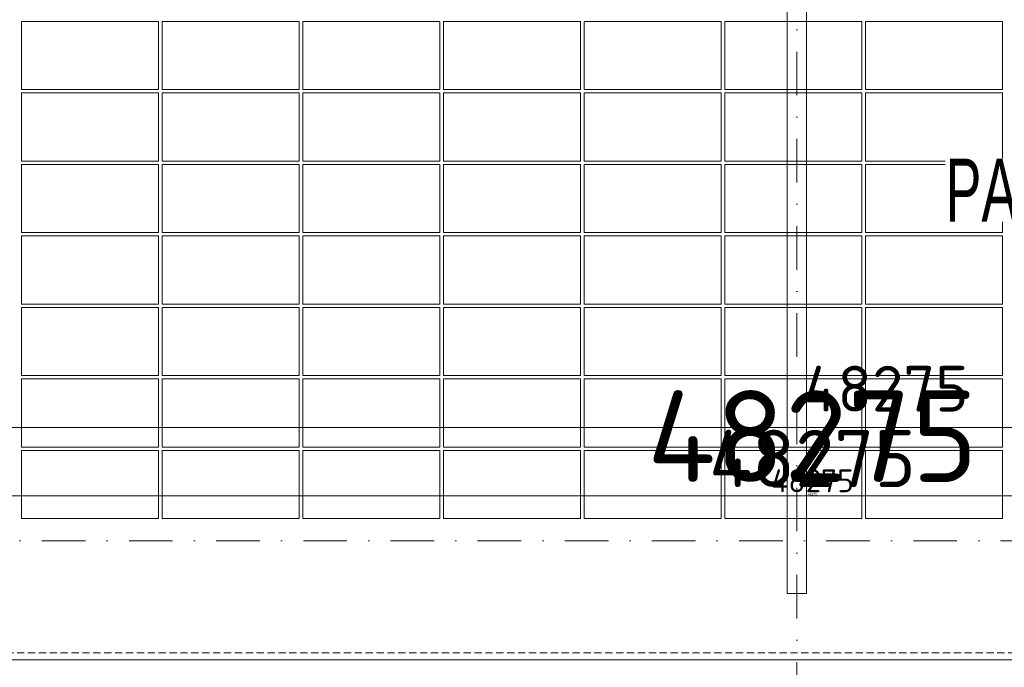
# Model space of a CAD drawing. Header units: millimetres. Extents: x -1695604 to 5289369, y -1488057 to 2187451.
# Tile 531 of 656: x 347205 to 355815, y 148895 to 154555. Entities that reach past the tile are written whole.
import ezdxf
from ezdxf import colors
from ezdxf.entities.mleader import LeaderData, LeaderLine
from ezdxf.math import Vec2, Vec3

# ---------------------------------------------------------------- set-up
doc = ezdxf.new("R2010")
doc.units = ezdxf.units.MM
for name, pattern in [('CENTERX2', [101.6, 63.5, -12.7, 12.7, -12.7]), ('DASHDOT', [25.4, 12.7, -6.35, 0, -6.35]), ('DASHED', [19.05, 12.7, -6.35]), ('HIDDEN', [9.525, 6.35, -3.175])]:
    doc.linetypes.add(name, pattern=pattern)
doc.layers.get('Defpoints').update_dxf_attribs({"color": 8})
for name, color, linetype, lineweight in [('A99_FVE', 30, 'Continuous', 5), ('A99_N_kce-pod', 7, 'DASHED', 20), ('A99_N_koty-200', 5, 'Continuous', 5), ('A99_N_koty-200 @ 1', 5, 'Continuous', 5), ('A99_N_koty-200 @ 10', 5, 'Continuous', 5), ('A99_N_koty-200 @ 100', 5, 'Continuous', 5), ('A99_N_koty-200 @ 200', 5, 'Continuous', 5), ('A99_N_koty-200 @ 250 (1)', 5, 'Continuous', 5), ('A99_N_koty-200 @ 250 (2)', 5, 'Continuous', 5), ('A99_N_koty-200 @ 400', 5, 'Continuous', 5), ('A99_N_txt-popis-50 @ 200', 240, 'Continuous', 9), ('A99_S_kce-pohl', 7, 'Continuous', 5), ('A99_S_osy', 1, 'CENTERX2', 5)]:
    doc.layers.add(name, color=color, linetype=linetype, lineweight=lineweight)
doc.styles.add('A99_kota', font='isocpeur.ttf', dxfattribs={"height": 2})
doc.styles.add('A99_popis', font='isocpeur.ttf')
doc.styles.get("Standard").update_dxf_attribs({"font": 'isocpeur.ttf', "width": 0.75})
doc.dimstyles.new('A99_kota_200 new', dxfattribs={"dimscale": 200, "dimtxt": 2, "dimasz": 1.2, "dimexe": 0.5, "dimexo": 1.5, "dimgap": 0.3, "dimtad": 1, "dimdec": 0, "dimzin": 3, "dimdsep": 46, "dimtxsty": 'A99_kota', "dimblk": 'ARCHTICK', "dimcen": 2.5, "dimazin": 2, "dimtfac": 0.75, "dimtdec": 0, "dimtmove": 2, "dimatfit": 0, "dimfxl": 0, "dimtolj": 1, "dimtzin": 0, "dimlwd": 5, "dimlwe": 5, "dimarcsym": 0})

# ---------------------------------------------------------------- blocks, each defined once
blk = doc.blocks.new('_ArchTick')
at = {"color": 0, "linetype": 'ByBlock', "const_width": 0.15}
blk.add_lwpolyline([(-0.5, -0.5), (0.5, 0.5)], dxfattribs=at)
blk = doc.blocks.new('*D4624')
at = {"layer": 'A99_N_koty-200', "color": 0, "linetype": 'Continuous', "lineweight": 5, "ltscale": 10, "transparency": 16777216}
for p, q in [((354000, 146925), (354000, 146475)), ((366000, 146925), (366000, 146475)), ((366000, 146525), (354000, 146525))]:
    blk.add_line(p, q, dxfattribs=at)
at = {"layer": 'Defpoints', "color": 0, "linetype": 'Continuous', "lineweight": 18, "ltscale": 10, "transparency": 16777216}
for p in [(354000, 149400), (366000, 149400), (354000, 146525)]:
    blk.add_point(p, dxfattribs=at)
at = {"layer": 'A99_N_koty-200', "color": 0, "linetype": 'Continuous', "lineweight": 5, "ltscale": 10, "transparency": 16777216, "xscale": 120, "yscale": 120, "zscale": 120, "rotation": 180}
blk.add_blockref('_ArchTick', (354000, 146525), dxfattribs=at)
at = {"layer": 'A99_N_koty-200', "color": 0, "linetype": 'Continuous', "lineweight": 5, "ltscale": 10, "transparency": 16777216, "xscale": 120, "yscale": 120, "zscale": 120}
blk.add_blockref('_ArchTick', (366000, 146525), dxfattribs=at)
at = {"layer": 'A99_N_koty-200', "color": 0, "linetype": 'Continuous', "ltscale": 10, "transparency": 16777216, "insert": (360000, 146655), "char_height": 200, "attachment_point": 5, "style": 'A99_kota'}
blk.add_mtext('\\A1;12000', dxfattribs=at)
blk = doc.blocks.new('*D4625')
at = {"layer": 'A99_N_koty-200', "color": 0, "linetype": 'Continuous', "lineweight": 5, "ltscale": 10, "transparency": 16777216}
for p, q in [((354000, 147325), (354000, 146425)), ((366000, 147325), (366000, 146425)), ((366000, 146525), (354000, 146525))]:
    blk.add_line(p, q, dxfattribs=at)
at = {"layer": 'Defpoints', "color": 0, "linetype": 'Continuous', "lineweight": 18, "ltscale": 10, "transparency": 16777216}
for p in [(354000, 149400), (366000, 149400), (354000, 146525)]:
    blk.add_point(p, dxfattribs=at)
at = {"layer": 'A99_N_koty-200', "color": 0, "linetype": 'Continuous', "lineweight": 5, "ltscale": 10, "transparency": 16777216, "xscale": 240, "yscale": 240, "zscale": 240, "rotation": 180}
blk.add_blockref('_ArchTick', (354000, 146525), dxfattribs=at)
at = {"layer": 'A99_N_koty-200', "color": 0, "linetype": 'Continuous', "lineweight": 5, "ltscale": 10, "transparency": 16777216, "xscale": 240, "yscale": 240, "zscale": 240}
blk.add_blockref('_ArchTick', (366000, 146525), dxfattribs=at)
at = {"layer": 'A99_N_koty-200', "color": 0, "linetype": 'Continuous', "ltscale": 10, "transparency": 16777216, "insert": (360000, 146785), "char_height": 400, "attachment_point": 5, "style": 'A99_kota'}
blk.add_mtext('\\A1;12000', dxfattribs=at)
blk = doc.blocks.new('*D4626')
at = {"layer": 'A99_N_koty-200', "color": 0, "linetype": 'Continuous', "lineweight": 5, "ltscale": 10, "transparency": 16777216}
for p, q in [((354000, 146529), (354000, 146524.5)), ((366000, 146525), (354000, 146525)), ((366000, 146529), (366000, 146524.5))]:
    blk.add_line(p, q, dxfattribs=at)
at = {"layer": 'Defpoints', "color": 0, "linetype": 'Continuous', "lineweight": 18, "ltscale": 10, "transparency": 16777216}
for p in [(354000, 149400), (366000, 149400), (354000, 146525)]:
    blk.add_point(p, dxfattribs=at)
at = {"layer": 'A99_N_koty-200', "color": 0, "linetype": 'Continuous', "lineweight": 5, "ltscale": 10, "transparency": 16777216, "xscale": 1.2, "yscale": 1.2, "zscale": 1.2, "rotation": 180}
blk.add_blockref('_ArchTick', (354000, 146525), dxfattribs=at)
at = {"layer": 'A99_N_koty-200', "color": 0, "linetype": 'Continuous', "lineweight": 5, "ltscale": 10, "transparency": 16777216, "xscale": 1.2, "yscale": 1.2, "zscale": 1.2}
blk.add_blockref('_ArchTick', (366000, 146525), dxfattribs=at)
at = {"layer": 'A99_N_koty-200', "color": 0, "linetype": 'Continuous', "ltscale": 10, "transparency": 16777216, "insert": (360000, 146526.3), "char_height": 2, "attachment_point": 5, "style": 'A99_kota'}
blk.add_mtext('\\A1;12000', dxfattribs=at)
blk = doc.blocks.new('*D4627')
at = {"layer": 'A99_N_koty-200', "color": 0, "linetype": 'Continuous', "lineweight": 5, "ltscale": 10, "transparency": 16777216}
for p, q in [((354000, 148125), (354000, 146325)), ((366000, 148125), (366000, 146325)), ((366000, 146525), (354000, 146525))]:
    blk.add_line(p, q, dxfattribs=at)
at = {"layer": 'Defpoints', "color": 0, "linetype": 'Continuous', "lineweight": 18, "ltscale": 10, "transparency": 16777216}
for p in [(354000, 149400), (366000, 149400), (354000, 146525)]:
    blk.add_point(p, dxfattribs=at)
at = {"layer": 'A99_N_koty-200', "color": 0, "linetype": 'Continuous', "lineweight": 5, "ltscale": 10, "transparency": 16777216, "xscale": 480, "yscale": 480, "zscale": 480, "rotation": 180}
blk.add_blockref('_ArchTick', (354000, 146525), dxfattribs=at)
at = {"layer": 'A99_N_koty-200', "color": 0, "linetype": 'Continuous', "lineweight": 5, "ltscale": 10, "transparency": 16777216, "xscale": 480, "yscale": 480, "zscale": 480}
blk.add_blockref('_ArchTick', (366000, 146525), dxfattribs=at)
at = {"layer": 'A99_N_koty-200', "color": 0, "linetype": 'Continuous', "ltscale": 10, "transparency": 16777216, "insert": (360000, 147045), "char_height": 800, "attachment_point": 5, "style": 'A99_kota'}
blk.add_mtext('\\A1;12000', dxfattribs=at)
blk = doc.blocks.new('*D4628')
at = {"layer": 'A99_N_koty-200', "color": 0, "linetype": 'Continuous', "lineweight": 5, "ltscale": 10, "transparency": 16777216}
for p, q in [((354000, 146565), (354000, 146520)), ((366000, 146565), (366000, 146520)), ((366000, 146525), (354000, 146525))]:
    blk.add_line(p, q, dxfattribs=at)
at = {"layer": 'Defpoints', "color": 0, "linetype": 'Continuous', "lineweight": 18, "ltscale": 10, "transparency": 16777216}
for p in [(354000, 149400), (366000, 149400), (354000, 146525)]:
    blk.add_point(p, dxfattribs=at)
at = {"layer": 'A99_N_koty-200', "color": 0, "linetype": 'Continuous', "lineweight": 5, "ltscale": 10, "transparency": 16777216, "xscale": 12, "yscale": 12, "zscale": 12, "rotation": 180}
blk.add_blockref('_ArchTick', (354000, 146525), dxfattribs=at)
at = {"layer": 'A99_N_koty-200', "color": 0, "linetype": 'Continuous', "lineweight": 5, "ltscale": 10, "transparency": 16777216, "xscale": 12, "yscale": 12, "zscale": 12}
blk.add_blockref('_ArchTick', (366000, 146525), dxfattribs=at)
at = {"layer": 'A99_N_koty-200', "color": 0, "linetype": 'Continuous', "ltscale": 10, "transparency": 16777216, "insert": (360000, 146538), "char_height": 20, "attachment_point": 5, "style": 'A99_kota'}
blk.add_mtext('\\A1;12000', dxfattribs=at)
blk = doc.blocks.new('*D4629')
at = {"layer": 'A99_N_koty-200', "color": 0, "linetype": 'Continuous', "lineweight": 5, "ltscale": 10, "transparency": 16777216}
for p, q in [((354000, 147525), (354000, 146400)), ((366000, 147525), (366000, 146400)), ((366000, 146525), (354000, 146525))]:
    blk.add_line(p, q, dxfattribs=at)
at = {"layer": 'Defpoints', "color": 0, "linetype": 'Continuous', "lineweight": 18, "ltscale": 10, "transparency": 16777216}
for p in [(354000, 149400), (366000, 149400), (354000, 146525)]:
    blk.add_point(p, dxfattribs=at)
at = {"layer": 'A99_N_koty-200', "color": 0, "linetype": 'Continuous', "lineweight": 5, "ltscale": 10, "transparency": 16777216, "xscale": 300, "yscale": 300, "zscale": 300, "rotation": 180}
blk.add_blockref('_ArchTick', (354000, 146525), dxfattribs=at)
at = {"layer": 'A99_N_koty-200', "color": 0, "linetype": 'Continuous', "lineweight": 5, "ltscale": 10, "transparency": 16777216, "xscale": 300, "yscale": 300, "zscale": 300}
blk.add_blockref('_ArchTick', (366000, 146525), dxfattribs=at)
at = {"layer": 'A99_N_koty-200', "color": 0, "linetype": 'Continuous', "ltscale": 10, "transparency": 16777216, "insert": (360000, 146850), "char_height": 500, "attachment_point": 5, "style": 'A99_kota'}
blk.add_mtext('\\A1;12000', dxfattribs=at)
blk = doc.blocks.new('*D4630')
at = {"layer": 'A99_N_koty-200', "color": 0, "linetype": 'Continuous', "lineweight": 5, "ltscale": 10, "transparency": 16777216}
for p, q in [((354000, 147525), (354000, 146400)), ((366000, 147525), (366000, 146400)), ((366000, 146525), (354000, 146525))]:
    blk.add_line(p, q, dxfattribs=at)
at = {"layer": 'Defpoints', "color": 0, "linetype": 'Continuous', "lineweight": 18, "ltscale": 10, "transparency": 16777216}
for p in [(354000, 149400), (366000, 149400), (354000, 146525)]:
    blk.add_point(p, dxfattribs=at)
at = {"layer": 'A99_N_koty-200', "color": 0, "linetype": 'Continuous', "lineweight": 5, "ltscale": 10, "transparency": 16777216, "xscale": 300, "yscale": 300, "zscale": 300, "rotation": 180}
blk.add_blockref('_ArchTick', (354000, 146525), dxfattribs=at)
at = {"layer": 'A99_N_koty-200', "color": 0, "linetype": 'Continuous', "lineweight": 5, "ltscale": 10, "transparency": 16777216, "xscale": 300, "yscale": 300, "zscale": 300}
blk.add_blockref('_ArchTick', (366000, 146525), dxfattribs=at)
at = {"layer": 'A99_N_koty-200', "color": 0, "linetype": 'Continuous', "ltscale": 10, "transparency": 16777216, "insert": (360000, 146850), "char_height": 500, "attachment_point": 5, "style": 'A99_kota'}
blk.add_mtext('\\A1;12000', dxfattribs=at)
blk = doc.blocks.new('*D4632')
at = {"layer": 'A99_N_koty-200', "color": 0, "linetype": 'Continuous', "lineweight": 5, "ltscale": 10, "transparency": 16777216}
for p, q in [((342000, 146925), (342000, 146475)), ((354000, 146925), (354000, 146475)), ((354000, 146525), (342000, 146525))]:
    blk.add_line(p, q, dxfattribs=at)
at = {"layer": 'Defpoints', "color": 0, "linetype": 'Continuous', "lineweight": 18, "ltscale": 10, "transparency": 16777216}
for p in [(342000, 149400), (354000, 149400), (342000, 146525)]:
    blk.add_point(p, dxfattribs=at)
at = {"layer": 'A99_N_koty-200', "color": 0, "linetype": 'Continuous', "lineweight": 5, "ltscale": 10, "transparency": 16777216, "xscale": 120, "yscale": 120, "zscale": 120, "rotation": 180}
blk.add_blockref('_ArchTick', (342000, 146525), dxfattribs=at)
at = {"layer": 'A99_N_koty-200', "color": 0, "linetype": 'Continuous', "lineweight": 5, "ltscale": 10, "transparency": 16777216, "xscale": 120, "yscale": 120, "zscale": 120}
blk.add_blockref('_ArchTick', (354000, 146525), dxfattribs=at)
at = {"layer": 'A99_N_koty-200', "color": 0, "linetype": 'Continuous', "ltscale": 10, "transparency": 16777216, "insert": (348000, 146655), "char_height": 200, "attachment_point": 5, "style": 'A99_kota'}
blk.add_mtext('\\A1;12000', dxfattribs=at)
blk = doc.blocks.new('*D4633')
at = {"layer": 'A99_N_koty-200', "color": 0, "linetype": 'Continuous', "lineweight": 5, "ltscale": 10, "transparency": 16777216}
for p, q in [((342000, 147325), (342000, 146425)), ((354000, 147325), (354000, 146425)), ((354000, 146525), (342000, 146525))]:
    blk.add_line(p, q, dxfattribs=at)
at = {"layer": 'Defpoints', "color": 0, "linetype": 'Continuous', "lineweight": 18, "ltscale": 10, "transparency": 16777216}
for p in [(342000, 149400), (354000, 149400), (342000, 146525)]:
    blk.add_point(p, dxfattribs=at)
at = {"layer": 'A99_N_koty-200', "color": 0, "linetype": 'Continuous', "lineweight": 5, "ltscale": 10, "transparency": 16777216, "xscale": 240, "yscale": 240, "zscale": 240, "rotation": 180}
blk.add_blockref('_ArchTick', (342000, 146525), dxfattribs=at)
at = {"layer": 'A99_N_koty-200', "color": 0, "linetype": 'Continuous', "lineweight": 5, "ltscale": 10, "transparency": 16777216, "xscale": 240, "yscale": 240, "zscale": 240}
blk.add_blockref('_ArchTick', (354000, 146525), dxfattribs=at)
at = {"layer": 'A99_N_koty-200', "color": 0, "linetype": 'Continuous', "ltscale": 10, "transparency": 16777216, "insert": (348000, 146785), "char_height": 400, "attachment_point": 5, "style": 'A99_kota'}
blk.add_mtext('\\A1;12000', dxfattribs=at)
blk = doc.blocks.new('*D4634')
at = {"layer": 'A99_N_koty-200', "color": 0, "linetype": 'Continuous', "lineweight": 5, "ltscale": 10, "transparency": 16777216}
for p, q in [((342000, 146529), (342000, 146524.5)), ((354000, 146525), (342000, 146525)), ((354000, 146529), (354000, 146524.5))]:
    blk.add_line(p, q, dxfattribs=at)
at = {"layer": 'Defpoints', "color": 0, "linetype": 'Continuous', "lineweight": 18, "ltscale": 10, "transparency": 16777216}
for p in [(342000, 149400), (354000, 149400), (342000, 146525)]:
    blk.add_point(p, dxfattribs=at)
at = {"layer": 'A99_N_koty-200', "color": 0, "linetype": 'Continuous', "lineweight": 5, "ltscale": 10, "transparency": 16777216, "xscale": 1.2, "yscale": 1.2, "zscale": 1.2, "rotation": 180}
blk.add_blockref('_ArchTick', (342000, 146525), dxfattribs=at)
at = {"layer": 'A99_N_koty-200', "color": 0, "linetype": 'Continuous', "lineweight": 5, "ltscale": 10, "transparency": 16777216, "xscale": 1.2, "yscale": 1.2, "zscale": 1.2}
blk.add_blockref('_ArchTick', (354000, 146525), dxfattribs=at)
at = {"layer": 'A99_N_koty-200', "color": 0, "linetype": 'Continuous', "ltscale": 10, "transparency": 16777216, "insert": (348000, 146526.3), "char_height": 2, "attachment_point": 5, "style": 'A99_kota'}
blk.add_mtext('\\A1;12000', dxfattribs=at)
blk = doc.blocks.new('*D4635')
at = {"layer": 'A99_N_koty-200', "color": 0, "linetype": 'Continuous', "lineweight": 5, "ltscale": 10, "transparency": 16777216}
for p, q in [((342000, 148125), (342000, 146325)), ((354000, 148125), (354000, 146325)), ((354000, 146525), (342000, 146525))]:
    blk.add_line(p, q, dxfattribs=at)
at = {"layer": 'Defpoints', "color": 0, "linetype": 'Continuous', "lineweight": 18, "ltscale": 10, "transparency": 16777216}
for p in [(342000, 149400), (354000, 149400), (342000, 146525)]:
    blk.add_point(p, dxfattribs=at)
at = {"layer": 'A99_N_koty-200', "color": 0, "linetype": 'Continuous', "lineweight": 5, "ltscale": 10, "transparency": 16777216, "xscale": 480, "yscale": 480, "zscale": 480, "rotation": 180}
blk.add_blockref('_ArchTick', (342000, 146525), dxfattribs=at)
at = {"layer": 'A99_N_koty-200', "color": 0, "linetype": 'Continuous', "lineweight": 5, "ltscale": 10, "transparency": 16777216, "xscale": 480, "yscale": 480, "zscale": 480}
blk.add_blockref('_ArchTick', (354000, 146525), dxfattribs=at)
at = {"layer": 'A99_N_koty-200', "color": 0, "linetype": 'Continuous', "ltscale": 10, "transparency": 16777216, "insert": (348000, 147045), "char_height": 800, "attachment_point": 5, "style": 'A99_kota'}
blk.add_mtext('\\A1;12000', dxfattribs=at)
blk = doc.blocks.new('*D4636')
at = {"layer": 'A99_N_koty-200', "color": 0, "linetype": 'Continuous', "lineweight": 5, "ltscale": 10, "transparency": 16777216}
for p, q in [((342000, 146565), (342000, 146520)), ((354000, 146565), (354000, 146520)), ((354000, 146525), (342000, 146525))]:
    blk.add_line(p, q, dxfattribs=at)
at = {"layer": 'Defpoints', "color": 0, "linetype": 'Continuous', "lineweight": 18, "ltscale": 10, "transparency": 16777216}
for p in [(342000, 149400), (354000, 149400), (342000, 146525)]:
    blk.add_point(p, dxfattribs=at)
at = {"layer": 'A99_N_koty-200', "color": 0, "linetype": 'Continuous', "lineweight": 5, "ltscale": 10, "transparency": 16777216, "xscale": 12, "yscale": 12, "zscale": 12, "rotation": 180}
blk.add_blockref('_ArchTick', (342000, 146525), dxfattribs=at)
at = {"layer": 'A99_N_koty-200', "color": 0, "linetype": 'Continuous', "lineweight": 5, "ltscale": 10, "transparency": 16777216, "xscale": 12, "yscale": 12, "zscale": 12}
blk.add_blockref('_ArchTick', (354000, 146525), dxfattribs=at)
at = {"layer": 'A99_N_koty-200', "color": 0, "linetype": 'Continuous', "ltscale": 10, "transparency": 16777216, "insert": (348000, 146538), "char_height": 20, "attachment_point": 5, "style": 'A99_kota'}
blk.add_mtext('\\A1;12000', dxfattribs=at)
blk = doc.blocks.new('*D4637')
at = {"layer": 'A99_N_koty-200', "color": 0, "linetype": 'Continuous', "lineweight": 5, "ltscale": 10, "transparency": 16777216}
for p, q in [((342000, 147525), (342000, 146400)), ((354000, 147525), (354000, 146400)), ((354000, 146525), (342000, 146525))]:
    blk.add_line(p, q, dxfattribs=at)
at = {"layer": 'Defpoints', "color": 0, "linetype": 'Continuous', "lineweight": 18, "ltscale": 10, "transparency": 16777216}
for p in [(342000, 149400), (354000, 149400), (342000, 146525)]:
    blk.add_point(p, dxfattribs=at)
at = {"layer": 'A99_N_koty-200', "color": 0, "linetype": 'Continuous', "lineweight": 5, "ltscale": 10, "transparency": 16777216, "xscale": 300, "yscale": 300, "zscale": 300, "rotation": 180}
blk.add_blockref('_ArchTick', (342000, 146525), dxfattribs=at)
at = {"layer": 'A99_N_koty-200', "color": 0, "linetype": 'Continuous', "lineweight": 5, "ltscale": 10, "transparency": 16777216, "xscale": 300, "yscale": 300, "zscale": 300}
blk.add_blockref('_ArchTick', (354000, 146525), dxfattribs=at)
at = {"layer": 'A99_N_koty-200', "color": 0, "linetype": 'Continuous', "ltscale": 10, "transparency": 16777216, "insert": (348000, 146850), "char_height": 500, "attachment_point": 5, "style": 'A99_kota'}
blk.add_mtext('\\A1;12000', dxfattribs=at)
blk = doc.blocks.new('*D4638')
at = {"layer": 'A99_N_koty-200', "color": 0, "linetype": 'Continuous', "lineweight": 5, "ltscale": 10, "transparency": 16777216}
for p, q in [((342000, 147525), (342000, 146400)), ((354000, 147525), (354000, 146400)), ((354000, 146525), (342000, 146525))]:
    blk.add_line(p, q, dxfattribs=at)
at = {"layer": 'Defpoints', "color": 0, "linetype": 'Continuous', "lineweight": 18, "ltscale": 10, "transparency": 16777216}
for p in [(342000, 149400), (354000, 149400), (342000, 146525)]:
    blk.add_point(p, dxfattribs=at)
at = {"layer": 'A99_N_koty-200', "color": 0, "linetype": 'Continuous', "lineweight": 5, "ltscale": 10, "transparency": 16777216, "xscale": 300, "yscale": 300, "zscale": 300, "rotation": 180}
blk.add_blockref('_ArchTick', (342000, 146525), dxfattribs=at)
at = {"layer": 'A99_N_koty-200', "color": 0, "linetype": 'Continuous', "lineweight": 5, "ltscale": 10, "transparency": 16777216, "xscale": 300, "yscale": 300, "zscale": 300}
blk.add_blockref('_ArchTick', (354000, 146525), dxfattribs=at)
at = {"layer": 'A99_N_koty-200', "color": 0, "linetype": 'Continuous', "ltscale": 10, "transparency": 16777216, "insert": (348000, 146850), "char_height": 500, "attachment_point": 5, "style": 'A99_kota'}
blk.add_mtext('\\A1;12000', dxfattribs=at)
blk = doc.blocks.new('*D4781')
at = {"layer": 'A99_N_koty-200', "color": 0, "linetype": 'Continuous', "lineweight": 5, "ltscale": 10, "transparency": 16777216}
for p, q in [((330000, 150190), (330000, 151090)), ((378275, 150190), (378275, 151090)), ((330000, 150990), (378275, 150990))]:
    blk.add_line(p, q, dxfattribs=at)
at = {"layer": 'Defpoints', "color": 0, "linetype": 'Continuous', "lineweight": 18, "ltscale": 10, "transparency": 16777216}
for p in [(378275, 150990), (330000, 148920), (378275, 148920)]:
    blk.add_point(p, dxfattribs=at)
at = {"layer": 'A99_N_koty-200', "color": 0, "linetype": 'Continuous', "lineweight": 5, "ltscale": 10, "transparency": 16777216, "xscale": 240, "yscale": 240, "zscale": 240, "rotation": 180}
blk.add_blockref('_ArchTick', (330000, 150990), dxfattribs=at)
at = {"layer": 'A99_N_koty-200', "color": 0, "linetype": 'Continuous', "lineweight": 5, "ltscale": 10, "transparency": 16777216, "xscale": 240, "yscale": 240, "zscale": 240}
blk.add_blockref('_ArchTick', (378275, 150990), dxfattribs=at)
at = {"layer": 'A99_N_koty-200', "color": 0, "linetype": 'Continuous', "ltscale": 10, "transparency": 16777216, "insert": (354778.8, 151330), "char_height": 400, "attachment_point": 5, "style": 'A99_kota'}
blk.add_mtext('\\A1;48275', dxfattribs=at)
blk = doc.blocks.new('*D4782')
at = {"layer": 'A99_N_koty-200', "color": 0, "linetype": 'Continuous', "lineweight": 5, "ltscale": 10, "transparency": 16777216}
for p, q in [((330000, 149995), (330000, 150445)), ((378275, 149995), (378275, 150445)), ((330000, 150395), (378275, 150395))]:
    blk.add_line(p, q, dxfattribs=at)
at = {"layer": 'Defpoints', "color": 0, "linetype": 'Continuous', "lineweight": 18, "ltscale": 10, "transparency": 16777216}
for p in [(378275, 150395), (330000, 148920), (378275, 148920)]:
    blk.add_point(p, dxfattribs=at)
at = {"layer": 'A99_N_koty-200', "color": 0, "linetype": 'Continuous', "lineweight": 5, "ltscale": 10, "transparency": 16777216, "xscale": 120, "yscale": 120, "zscale": 120, "rotation": 180}
blk.add_blockref('_ArchTick', (330000, 150395), dxfattribs=at)
at = {"layer": 'A99_N_koty-200', "color": 0, "linetype": 'Continuous', "lineweight": 5, "ltscale": 10, "transparency": 16777216, "xscale": 120, "yscale": 120, "zscale": 120}
blk.add_blockref('_ArchTick', (378275, 150395), dxfattribs=at)
at = {"layer": 'A99_N_koty-200', "color": 0, "linetype": 'Continuous', "ltscale": 10, "transparency": 16777216, "insert": (354137.5, 150525), "char_height": 200, "attachment_point": 5, "style": 'A99_kota'}
blk.add_mtext('\\A1;48275', dxfattribs=at)
blk = doc.blocks.new('*D4783')
at = {"layer": 'A99_N_koty-200', "color": 0, "linetype": 'Continuous', "lineweight": 5, "ltscale": 10, "transparency": 16777216}
for p, q in [((330000, 150391), (330000, 150395.5)), ((330000, 150395), (378275, 150395)), ((378275, 150391), (378275, 150395.5))]:
    blk.add_line(p, q, dxfattribs=at)
at = {"layer": 'Defpoints', "color": 0, "linetype": 'Continuous', "lineweight": 18, "ltscale": 10, "transparency": 16777216}
for p in [(378275, 150395), (330000, 148920), (378275, 148920)]:
    blk.add_point(p, dxfattribs=at)
at = {"layer": 'A99_N_koty-200', "color": 0, "linetype": 'Continuous', "lineweight": 5, "ltscale": 10, "transparency": 16777216, "xscale": 1.2, "yscale": 1.2, "zscale": 1.2, "rotation": 180}
blk.add_blockref('_ArchTick', (330000, 150395), dxfattribs=at)
at = {"layer": 'A99_N_koty-200', "color": 0, "linetype": 'Continuous', "lineweight": 5, "ltscale": 10, "transparency": 16777216, "xscale": 1.2, "yscale": 1.2, "zscale": 1.2}
blk.add_blockref('_ArchTick', (378275, 150395), dxfattribs=at)
at = {"layer": 'A99_N_koty-200', "color": 0, "linetype": 'Continuous', "ltscale": 10, "transparency": 16777216, "insert": (354137.5, 150396.3), "char_height": 2, "attachment_point": 5, "style": 'A99_kota'}
blk.add_mtext('\\A1;48275', dxfattribs=at)
blk = doc.blocks.new('*D4784')
at = {"layer": 'A99_N_koty-200', "color": 0, "linetype": 'Continuous', "lineweight": 5, "ltscale": 10, "transparency": 16777216}
for p, q in [((330000, 149520), (330000, 150595)), ((378275, 149520), (378275, 150595)), ((330000, 150395), (378275, 150395))]:
    blk.add_line(p, q, dxfattribs=at)
at = {"layer": 'Defpoints', "color": 0, "linetype": 'Continuous', "lineweight": 18, "ltscale": 10, "transparency": 16777216}
for p in [(378275, 150395), (330000, 148920), (378275, 148920)]:
    blk.add_point(p, dxfattribs=at)
at = {"layer": 'A99_N_koty-200', "color": 0, "linetype": 'Continuous', "lineweight": 5, "ltscale": 10, "transparency": 16777216, "xscale": 480, "yscale": 480, "zscale": 480, "rotation": 180}
blk.add_blockref('_ArchTick', (330000, 150395), dxfattribs=at)
at = {"layer": 'A99_N_koty-200', "color": 0, "linetype": 'Continuous', "lineweight": 5, "ltscale": 10, "transparency": 16777216, "xscale": 480, "yscale": 480, "zscale": 480}
blk.add_blockref('_ArchTick', (378275, 150395), dxfattribs=at)
at = {"layer": 'A99_N_koty-200', "color": 0, "linetype": 'Continuous', "ltscale": 10, "transparency": 16777216, "insert": (354137.5, 150915), "char_height": 800, "attachment_point": 5, "style": 'A99_kota'}
blk.add_mtext('\\A1;48275', dxfattribs=at)
blk = doc.blocks.new('*D4785')
at = {"layer": 'A99_N_koty-200', "color": 0, "linetype": 'Continuous', "lineweight": 5, "ltscale": 10, "transparency": 16777216}
for p, q in [((330000, 150355), (330000, 150400)), ((330000, 150395), (378275, 150395)), ((378275, 150355), (378275, 150400))]:
    blk.add_line(p, q, dxfattribs=at)
at = {"layer": 'Defpoints', "color": 0, "linetype": 'Continuous', "lineweight": 18, "ltscale": 10, "transparency": 16777216}
for p in [(378275, 150395), (330000, 148920), (378275, 148920)]:
    blk.add_point(p, dxfattribs=at)
at = {"layer": 'A99_N_koty-200', "color": 0, "linetype": 'Continuous', "lineweight": 5, "ltscale": 10, "transparency": 16777216, "xscale": 12, "yscale": 12, "zscale": 12, "rotation": 180}
blk.add_blockref('_ArchTick', (330000, 150395), dxfattribs=at)
at = {"layer": 'A99_N_koty-200', "color": 0, "linetype": 'Continuous', "lineweight": 5, "ltscale": 10, "transparency": 16777216, "xscale": 12, "yscale": 12, "zscale": 12}
blk.add_blockref('_ArchTick', (378275, 150395), dxfattribs=at)
at = {"layer": 'A99_N_koty-200', "color": 0, "linetype": 'Continuous', "ltscale": 10, "transparency": 16777216, "insert": (354137.5, 150408), "char_height": 20, "attachment_point": 5, "style": 'A99_kota'}
blk.add_mtext('\\A1;48275', dxfattribs=at)
blk = doc.blocks.new('*D4786')
at = {"layer": 'A99_N_koty-200', "color": 0, "linetype": 'Continuous', "lineweight": 5, "ltscale": 10, "transparency": 16777216}
for p, q in [((330000, 149395), (330000, 150520)), ((378275, 149395), (378275, 150520)), ((330000, 150395), (378275, 150395))]:
    blk.add_line(p, q, dxfattribs=at)
at = {"layer": 'Defpoints', "color": 0, "linetype": 'Continuous', "lineweight": 18, "ltscale": 10, "transparency": 16777216}
for p in [(378275, 150395), (330000, 148920), (378275, 148920)]:
    blk.add_point(p, dxfattribs=at)
at = {"layer": 'A99_N_koty-200', "color": 0, "linetype": 'Continuous', "lineweight": 5, "ltscale": 10, "transparency": 16777216, "xscale": 300, "yscale": 300, "zscale": 300, "rotation": 180}
blk.add_blockref('_ArchTick', (330000, 150395), dxfattribs=at)
at = {"layer": 'A99_N_koty-200', "color": 0, "linetype": 'Continuous', "lineweight": 5, "ltscale": 10, "transparency": 16777216, "xscale": 300, "yscale": 300, "zscale": 300}
blk.add_blockref('_ArchTick', (378275, 150395), dxfattribs=at)
at = {"layer": 'A99_N_koty-200', "color": 0, "linetype": 'Continuous', "ltscale": 10, "transparency": 16777216, "insert": (354137.5, 150720), "char_height": 500, "attachment_point": 5, "style": 'A99_kota'}
blk.add_mtext('\\A1;48275', dxfattribs=at)
blk = doc.blocks.new('*D4787')
at = {"layer": 'A99_N_koty-200', "color": 0, "linetype": 'Continuous', "lineweight": 5, "ltscale": 10, "transparency": 16777216}
for p, q in [((330000, 149395), (330000, 150520)), ((378275, 149395), (378275, 150520)), ((330000, 150395), (378275, 150395))]:
    blk.add_line(p, q, dxfattribs=at)
at = {"layer": 'Defpoints', "color": 0, "linetype": 'Continuous', "lineweight": 18, "ltscale": 10, "transparency": 16777216}
for p in [(378275, 150395), (330000, 148920), (378275, 148920)]:
    blk.add_point(p, dxfattribs=at)
at = {"layer": 'A99_N_koty-200', "color": 0, "linetype": 'Continuous', "lineweight": 5, "ltscale": 10, "transparency": 16777216, "xscale": 300, "yscale": 300, "zscale": 300, "rotation": 180}
blk.add_blockref('_ArchTick', (330000, 150395), dxfattribs=at)
at = {"layer": 'A99_N_koty-200', "color": 0, "linetype": 'Continuous', "lineweight": 5, "ltscale": 10, "transparency": 16777216, "xscale": 300, "yscale": 300, "zscale": 300}
blk.add_blockref('_ArchTick', (378275, 150395), dxfattribs=at)
at = {"layer": 'A99_N_koty-200', "color": 0, "linetype": 'Continuous', "ltscale": 10, "transparency": 16777216, "insert": (354137.5, 150720), "char_height": 500, "attachment_point": 5, "style": 'A99_kota'}
blk.add_mtext('\\A1;48275', dxfattribs=at)
blk = doc.blocks.new('*U5979')
at = {"layer": 'A99_N_koty-200 @ 1', "linetype": 'Continuous', "ltscale": 10}
dim = blk.add_linear_dim(base=(354000, 146525), p1=(366000, 149400), p2=(354000, 149400), angle=180, dimstyle='A99_kota_200 new', override={"dimscale": 1, "dimtix": 1, "dimtofl": 1, "dimtmove": 1, "dimatfit": 1}, dxfattribs=at)
dim.commit()
dim.dimension.update_dxf_attribs({"geometry": '*D4626', "text_midpoint": (360000, 146526.3)})
at = {"layer": 'A99_N_koty-200 @ 10', "linetype": 'Continuous', "ltscale": 10}
dim = blk.add_linear_dim(base=(354000, 146525), p1=(366000, 149400), p2=(354000, 149400), angle=180, dimstyle='A99_kota_200 new', override={"dimscale": 10, "dimtix": 1, "dimtofl": 1, "dimtmove": 1, "dimatfit": 1}, dxfattribs=at)
dim.commit()
dim.dimension.update_dxf_attribs({"geometry": '*D4628', "text_midpoint": (360000, 146538)})
at = {"layer": 'A99_N_koty-200 @ 100', "linetype": 'Continuous', "ltscale": 10}
dim = blk.add_linear_dim(base=(354000, 146525), p1=(366000, 149400), p2=(354000, 149400), angle=180, dimstyle='A99_kota_200 new', override={"dimscale": 100, "dimtix": 1, "dimtofl": 1, "dimtmove": 1, "dimatfit": 1}, dxfattribs=at)
dim.commit()
dim.dimension.update_dxf_attribs({"geometry": '*D4624', "text_midpoint": (360000, 146655)})
at = {"layer": 'A99_N_koty-200 @ 200', "linetype": 'Continuous', "ltscale": 10}
dim = blk.add_linear_dim(base=(354000, 146525), p1=(366000, 149400), p2=(354000, 149400), angle=180, dimstyle='A99_kota_200 new', override={"dimscale": 200, "dimtix": 1, "dimtofl": 1, "dimtmove": 1, "dimatfit": 1}, dxfattribs=at)
dim.commit()
dim.dimension.update_dxf_attribs({"geometry": '*D4625', "text_midpoint": (360000, 146785)})
at = {"layer": 'A99_N_koty-200 @ 250 (1)', "linetype": 'Continuous', "ltscale": 10}
dim = blk.add_linear_dim(base=(354000, 146525), p1=(366000, 149400), p2=(354000, 149400), angle=180, dimstyle='A99_kota_200 new', override={"dimscale": 250, "dimtix": 1, "dimtofl": 1, "dimtmove": 1, "dimatfit": 1}, dxfattribs=at)
dim.commit()
dim.dimension.update_dxf_attribs({"geometry": '*D4630', "text_midpoint": (360000, 146850)})
at = {"layer": 'A99_N_koty-200 @ 250 (2)', "linetype": 'Continuous', "ltscale": 10}
dim = blk.add_linear_dim(base=(354000, 146525), p1=(366000, 149400), p2=(354000, 149400), angle=180, dimstyle='A99_kota_200 new', override={"dimscale": 250, "dimtix": 1, "dimtofl": 1, "dimtmove": 1, "dimatfit": 1}, dxfattribs=at)
dim.commit()
dim.dimension.update_dxf_attribs({"geometry": '*D4629', "text_midpoint": (360000, 146850)})
at = {"layer": 'A99_N_koty-200 @ 400', "linetype": 'Continuous', "ltscale": 10}
dim = blk.add_linear_dim(base=(354000, 146525), p1=(366000, 149400), p2=(354000, 149400), angle=180, dimstyle='A99_kota_200 new', override={"dimscale": 400, "dimtix": 1, "dimtofl": 1, "dimtmove": 1, "dimatfit": 1}, dxfattribs=at)
dim.commit()
dim.dimension.update_dxf_attribs({"geometry": '*D4627', "text_midpoint": (360000, 147045)})
blk = doc.blocks.new('*U5980')
at = {"layer": 'A99_N_koty-200 @ 1', "linetype": 'Continuous', "ltscale": 10}
dim = blk.add_linear_dim(base=(342000, 146525), p1=(354000, 149400), p2=(342000, 149400), angle=180, dimstyle='A99_kota_200 new', override={"dimscale": 1, "dimtix": 1, "dimtofl": 1, "dimtmove": 1, "dimatfit": 1}, dxfattribs=at)
dim.commit()
dim.dimension.update_dxf_attribs({"geometry": '*D4634', "text_midpoint": (348000, 146526.3)})
at = {"layer": 'A99_N_koty-200 @ 10', "linetype": 'Continuous', "ltscale": 10}
dim = blk.add_linear_dim(base=(342000, 146525), p1=(354000, 149400), p2=(342000, 149400), angle=180, dimstyle='A99_kota_200 new', override={"dimscale": 10, "dimtix": 1, "dimtofl": 1, "dimtmove": 1, "dimatfit": 1}, dxfattribs=at)
dim.commit()
dim.dimension.update_dxf_attribs({"geometry": '*D4636', "text_midpoint": (348000, 146538)})
at = {"layer": 'A99_N_koty-200 @ 100', "linetype": 'Continuous', "ltscale": 10}
dim = blk.add_linear_dim(base=(342000, 146525), p1=(354000, 149400), p2=(342000, 149400), angle=180, dimstyle='A99_kota_200 new', override={"dimscale": 100, "dimtix": 1, "dimtofl": 1, "dimtmove": 1, "dimatfit": 1}, dxfattribs=at)
dim.commit()
dim.dimension.update_dxf_attribs({"geometry": '*D4632', "text_midpoint": (348000, 146655)})
at = {"layer": 'A99_N_koty-200 @ 200', "linetype": 'Continuous', "ltscale": 10}
dim = blk.add_linear_dim(base=(342000, 146525), p1=(354000, 149400), p2=(342000, 149400), angle=180, dimstyle='A99_kota_200 new', override={"dimscale": 200, "dimtix": 1, "dimtofl": 1, "dimtmove": 1, "dimatfit": 1}, dxfattribs=at)
dim.commit()
dim.dimension.update_dxf_attribs({"geometry": '*D4633', "text_midpoint": (348000, 146785)})
at = {"layer": 'A99_N_koty-200 @ 250 (1)', "linetype": 'Continuous', "ltscale": 10}
dim = blk.add_linear_dim(base=(342000, 146525), p1=(354000, 149400), p2=(342000, 149400), angle=180, dimstyle='A99_kota_200 new', override={"dimscale": 250, "dimtix": 1, "dimtofl": 1, "dimtmove": 1, "dimatfit": 1}, dxfattribs=at)
dim.commit()
dim.dimension.update_dxf_attribs({"geometry": '*D4638', "text_midpoint": (348000, 146850)})
at = {"layer": 'A99_N_koty-200 @ 250 (2)', "linetype": 'Continuous', "ltscale": 10}
dim = blk.add_linear_dim(base=(342000, 146525), p1=(354000, 149400), p2=(342000, 149400), angle=180, dimstyle='A99_kota_200 new', override={"dimscale": 250, "dimtix": 1, "dimtofl": 1, "dimtmove": 1, "dimatfit": 1}, dxfattribs=at)
dim.commit()
dim.dimension.update_dxf_attribs({"geometry": '*D4637', "text_midpoint": (348000, 146850)})
at = {"layer": 'A99_N_koty-200 @ 400', "linetype": 'Continuous', "ltscale": 10}
dim = blk.add_linear_dim(base=(342000, 146525), p1=(354000, 149400), p2=(342000, 149400), angle=180, dimstyle='A99_kota_200 new', override={"dimscale": 400, "dimtix": 1, "dimtofl": 1, "dimtmove": 1, "dimatfit": 1}, dxfattribs=at)
dim.commit()
dim.dimension.update_dxf_attribs({"geometry": '*D4635', "text_midpoint": (348000, 147045)})
blk = doc.blocks.new('*U6018')
at = {"layer": 'A99_N_koty-200 @ 1', "linetype": 'Continuous', "ltscale": 10}
dim = blk.add_linear_dim(base=(378275, 150395), p1=(330000, 148920), p2=(378275, 148920), dimstyle='A99_kota_200 new', override={"dimscale": 1, "dimtix": 1, "dimtofl": 1, "dimtmove": 2, "dimatfit": 3}, dxfattribs=at)
dim.commit()
dim.dimension.update_dxf_attribs({"geometry": '*D4783', "text_midpoint": (354137.5, 150396.3)})
at = {"layer": 'A99_N_koty-200 @ 10', "linetype": 'Continuous', "ltscale": 10}
dim = blk.add_linear_dim(base=(378275, 150395), p1=(330000, 148920), p2=(378275, 148920), dimstyle='A99_kota_200 new', override={"dimscale": 10, "dimtix": 1, "dimtofl": 1, "dimtmove": 2, "dimatfit": 3}, dxfattribs=at)
dim.commit()
dim.dimension.update_dxf_attribs({"geometry": '*D4785', "text_midpoint": (354137.5, 150408)})
at = {"layer": 'A99_N_koty-200 @ 100', "linetype": 'Continuous', "ltscale": 10}
dim = blk.add_linear_dim(base=(378275, 150395), p1=(330000, 148920), p2=(378275, 148920), dimstyle='A99_kota_200 new', override={"dimscale": 100, "dimtix": 1, "dimtofl": 1, "dimtmove": 2, "dimatfit": 3}, dxfattribs=at)
dim.commit()
dim.dimension.update_dxf_attribs({"geometry": '*D4782', "text_midpoint": (354137.5, 150525)})
at = {"layer": 'A99_N_koty-200 @ 200', "linetype": 'Continuous', "ltscale": 10}
dim = blk.add_linear_dim(base=(378275, 150990), p1=(330000, 148920), p2=(378275, 148920), dimstyle='A99_kota_200 new', override={"dimscale": 200, "dimtix": 1, "dimtofl": 1, "dimtmove": 2, "dimatfit": 3}, dxfattribs=at)
dim.commit()
dim.dimension.update_dxf_attribs({"geometry": '*D4781', "text_midpoint": (354778.8, 151330), "dimtype": 128})
at = {"layer": 'A99_N_koty-200 @ 250 (1)', "linetype": 'Continuous', "ltscale": 10}
dim = blk.add_linear_dim(base=(378275, 150395), p1=(330000, 148920), p2=(378275, 148920), dimstyle='A99_kota_200 new', override={"dimscale": 250, "dimtix": 1, "dimtofl": 1, "dimtmove": 2, "dimatfit": 3}, dxfattribs=at)
dim.commit()
dim.dimension.update_dxf_attribs({"geometry": '*D4787', "text_midpoint": (354137.5, 150720)})
at = {"layer": 'A99_N_koty-200 @ 250 (2)', "linetype": 'Continuous', "ltscale": 10}
dim = blk.add_linear_dim(base=(378275, 150395), p1=(330000, 148920), p2=(378275, 148920), dimstyle='A99_kota_200 new', override={"dimscale": 250, "dimtix": 1, "dimtofl": 1, "dimtmove": 2, "dimatfit": 3}, dxfattribs=at)
dim.commit()
dim.dimension.update_dxf_attribs({"geometry": '*D4786', "text_midpoint": (354137.5, 150720)})
at = {"layer": 'A99_N_koty-200 @ 400', "linetype": 'Continuous', "ltscale": 10}
dim = blk.add_linear_dim(base=(378275, 150395), p1=(330000, 148920), p2=(378275, 148920), dimstyle='A99_kota_200 new', override={"dimscale": 400, "dimtix": 1, "dimtofl": 1, "dimtmove": 2, "dimatfit": 3}, dxfattribs=at)
dim.commit()
dim.dimension.update_dxf_attribs({"geometry": '*D4784', "text_midpoint": (354137.5, 150915)})

msp = doc.modelspace()

# ---------------------------------------------------------------- linework, layer by layer
at = {"layer": 'A99_FVE', "linetype": 'Continuous', "lineweight": 15, "ltscale": 2}
msp.add_lwpolyline([(353915, 155305), (354085, 155305), (354085, 149540), (353915, 149540)], close=True, dxfattribs=at)
at = {"layer": 'A99_FVE', "lineweight": 5, "ltscale": 2}
for points in [[(347220, 153945), (347220, 154540), (348420, 154540), (348420, 153945)], [(348450, 153945), (348450, 154540), (349650, 154540), (349650, 153945)], [(349680, 153945), (349680, 154540), (350880, 154540), (350880, 153945)], [(352110, 153945), (352110, 154540), (350910, 154540), (350910, 153945)], [(353340, 153945), (353340, 154540), (352140, 154540), (352140, 153945)], [(354570, 153945), (354570, 154540), (353370, 154540), (353370, 153945)], [(355800, 153945), (355800, 154540), (354600, 154540), (354600, 153945)], [(347220, 153320), (347220, 153915), (348420, 153915), (348420, 153320)], [(348450, 153320), (348450, 153915), (349650, 153915), (349650, 153320)], [(349680, 153320), (349680, 153915), (350880, 153915), (350880, 153320)], [(352110, 153320), (352110, 153915), (350910, 153915), (350910, 153320)], [(353340, 153320), (353340, 153915), (352140, 153915), (352140, 153320)], [(354570, 153320), (354570, 153915), (353370, 153915), (353370, 153320)], [(355800, 153320), (355800, 153915), (354600, 153915), (354600, 153320)], [(347220, 152695), (347220, 153290), (348420, 153290), (348420, 152695)], [(348450, 152695), (348450, 153290), (349650, 153290), (349650, 152695)], [(349680, 152695), (349680, 153290), (350880, 153290), (350880, 152695)], [(352110, 152695), (352110, 153290), (350910, 153290), (350910, 152695)], [(353340, 152695), (353340, 153290), (352140, 153290), (352140, 152695)], [(354570, 152695), (354570, 153290), (353370, 153290), (353370, 152695)], [(355800, 152695), (355800, 153290), (354600, 153290), (354600, 152695)], [(347220, 152070), (347220, 152665), (348420, 152665), (348420, 152070)], [(348450, 152070), (348450, 152665), (349650, 152665), (349650, 152070)], [(349680, 152070), (349680, 152665), (350880, 152665), (350880, 152070)], [(352110, 152070), (352110, 152665), (350910, 152665), (350910, 152070)], [(353340, 152070), (353340, 152665), (352140, 152665), (352140, 152070)], [(354570, 152070), (354570, 152665), (353370, 152665), (353370, 152070)], [(355800, 152070), (355800, 152665), (354600, 152665), (354600, 152070)], [(347220, 151445), (347220, 152040), (348420, 152040), (348420, 151445)], [(348450, 151445), (348450, 152040), (349650, 152040), (349650, 151445)], [(349680, 151445), (349680, 152040), (350880, 152040), (350880, 151445)], [(352110, 151445), (352110, 152040), (350910, 152040), (350910, 151445)], [(353340, 151445), (353340, 152040), (352140, 152040), (352140, 151445)], [(354570, 151445), (354570, 152040), (353370, 152040), (353370, 151445)], [(355800, 151445), (355800, 152040), (354600, 152040), (354600, 151445)], [(347220, 150820), (347220, 151415), (348420, 151415), (348420, 150820)], [(348450, 150820), (348450, 151415), (349650, 151415), (349650, 150820)], [(349680, 150820), (349680, 151415), (350880, 151415), (350880, 150820)], [(352110, 150820), (352110, 151415), (350910, 151415), (350910, 150820)], [(353340, 150820), (353340, 151415), (352140, 151415), (352140, 150820)], [(354570, 150820), (354570, 151415), (353370, 151415), (353370, 150820)], [(355800, 150820), (355800, 151415), (354600, 151415), (354600, 150820)], [(347220, 150195), (347220, 150790), (348420, 150790), (348420, 150195)], [(348450, 150195), (348450, 150790), (349650, 150790), (349650, 150195)], [(349680, 150195), (349680, 150790), (350880, 150790), (350880, 150195)], [(352110, 150195), (352110, 150790), (350910, 150790), (350910, 150195)], [(353340, 150195), (353340, 150790), (352140, 150790), (352140, 150195)], [(354570, 150195), (354570, 150790), (353370, 150790), (353370, 150195)], [(355800, 150195), (355800, 150790), (354600, 150790), (354600, 150195)]]:
    msp.add_lwpolyline(points, close=True, dxfattribs=at)
at = {"layer": 'A99_N_kce-pod', "linetype": 'HIDDEN', "lineweight": 5, "ltscale": 10}
msp.add_lwpolyline([(438875.5, 149020), (299400, 149020)], dxfattribs=at)
at = {"layer": 'A99_S_kce-pohl', "linetype": 'Continuous', "ltscale": 25}
msp.add_lwpolyline([(307330, 174440), (299400, 174440), (299400, 148960), (438875.5, 148960), (438875.5, 176350)], dxfattribs=at)
at = {"layer": 'A99_S_osy', "linetype": 'DASHDOT', "lineweight": 5, "ltscale": 30}
for points in [[(354000, 250300), (354000, 146890)], [(452950, 150000), (297355, 150000)]]:
    msp.add_lwpolyline(points, dxfattribs=at)

# ---------------------------------------------------------------- block references
at = {"layer": 'A99_N_koty-200', "color": 3, "linetype": 'Continuous', "lineweight": 18}
for name in ['*U6018', '*U5980', '*U5979']:
    msp.add_blockref(name, (0, 0), dxfattribs=at)

# ---------------------------------------------------------------- next in the draw order: texts
at = {"layer": 'A99_FVE', "color": 5, "insert": (355300, 153340), "char_height": 750, "width": 9285, "attachment_point": 1, "bg_fill": 3, "box_fill_scale": 1, "bg_fill_color": 256, "bg_fill_transparency": 0}
msp.add_mtext('{\\fArial Narrow|b0|i0|c238|p34;\\H0.73333x;PANELY \\C1; \\C5;FOTOVOLTAICKÉ  ELEKTÁRNY}', dxfattribs=at)

# ---------------------------------------------------------------- next in the draw order: leaders
at = {"layer": 'A99_N_txt-popis-50 @ 200', "lineweight": 9}
ml = msp.add_multileader_mtext('Standard', dxfattribs=at)
ml.set_content('\\A1;{\\fISOCPEUR|b1|i0|c238|p34;\\C256;ocelový nosník}', color=1, style='A99_popis')
ml.set_leader_properties(color=256, linetype='ByLayer', lineweight=-1)
ml.build(insert=Vec2(0, 0))
ml.multileader.update_dxf_attribs({"dogleg_length": 200, "arrow_head_size": 300, "scale": 200})
ctx = ml.context
ctx.base_point, ctx.scale, ctx.char_height, ctx.arrow_head_size, ctx.landing_gap_size, ctx.plane_origin = Vec3(21517.5, 152275), 200, 400, 300, 1000, Vec3(20965, 145696.7)
notes = []
notes.append((ctx, [(0, (1, 1, 0), (20717.5, 152275), (1, 0), 800, [(0, [(20720, 150347.5)], 0, [])])]))
ctx.mtext.insert, ctx.mtext.width, ctx.mtext.defined_height, ctx.mtext.flow_direction = Vec3(22517.5, 152533.2), 3664.376, 670, 5
for ctx, leaders in notes:
    for number, flags, end, landing, length, lines in leaders:
        leader = LeaderData()
        leader.index, (leader.has_last_leader_line, leader.has_dogleg_vector, leader.attachment_direction) = number, flags
        leader.last_leader_point, leader.dogleg_vector, leader.dogleg_length = Vec3(end), Vec3(landing), length
        for number, points, colour, breaks in lines:
            line = LeaderLine()
            line.index, line.vertices, line.color, line.breaks = number, Vec3.list(points), colors.encode_raw_color(colour), breaks
            leader.lines.append(line)
        ctx.leaders.append(leader)

doc.saveas('drawing.dxf')
